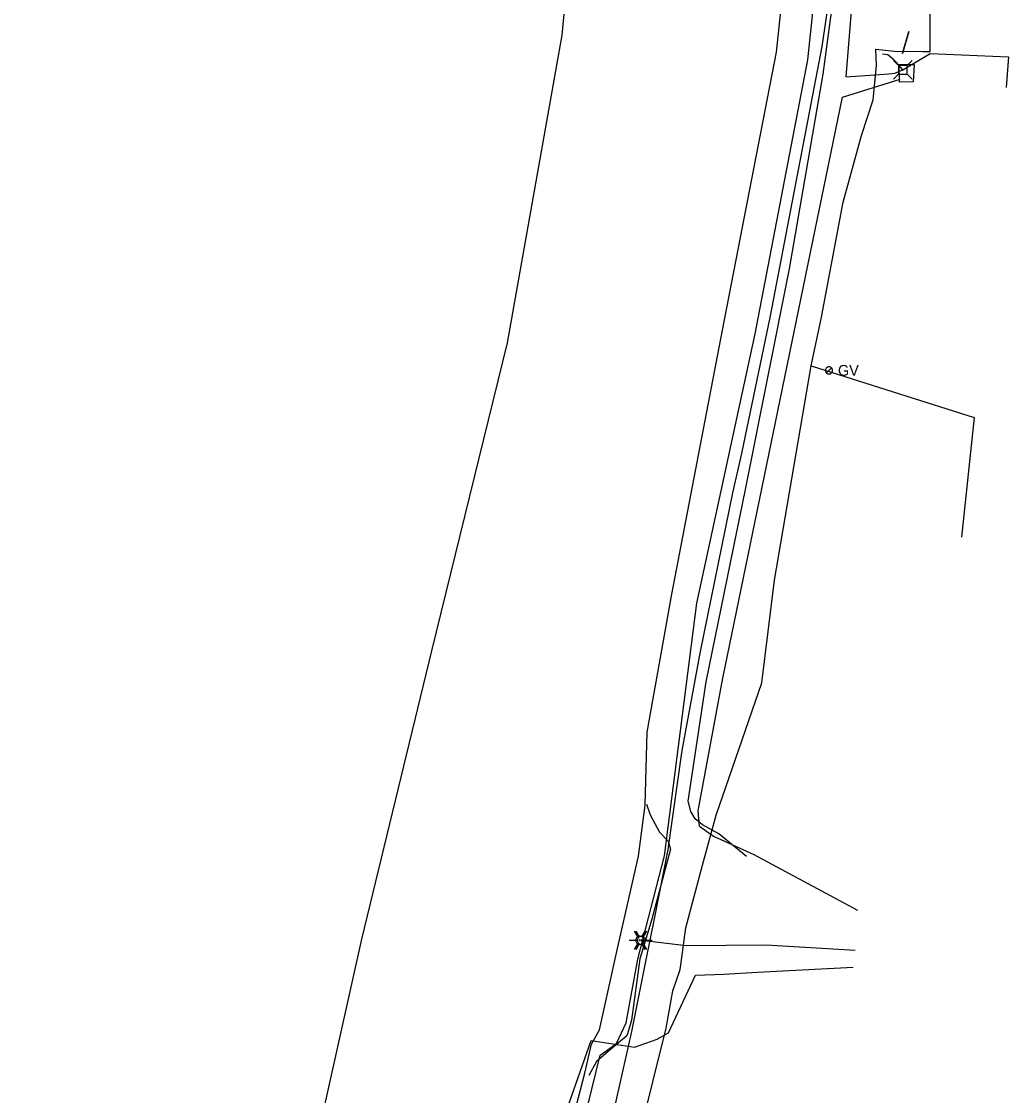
# Model space of a CAD drawing. Extents: x 600849 to 606371, y 330010 to 403088.
# Drawn here: x 602305.9 to 602658.5, y 356304.7 to 356688.2 of the extents above; entities that cross this region are included whole.
import ezdxf

# ---------------------------------------------------------------- set-up
doc = ezdxf.new("R2010")
doc.units = 0
for name, color, linetype in [('E_LTG', 7, 'Continuous'), ('E_UTL_AG_Bold', 7, 'Continuous'), ('E_UTL_E', 7, 'Continuous'), ('E_UTL_E_UG', 7, 'Continuous'), ('E_UTL_FO_UG_MCI', 7, 'Continuous'), ('E_UTL_G', 7, 'Continuous'), ('E_UTL_G_UG', 7, 'Continuous'), ('E_UTL_T_UG', 7, 'Continuous'), ('E_UTL_TV_UG', 7, 'Continuous'), ('E_UTL_W_UG', 7, 'Continuous')]:
    doc.layers.add(name, color=color, linetype=linetype)

msp = doc.modelspace()

# ---------------------------------------------------------------- linework, layer by layer
at = {"layer": 'E_LTG'}
for points in [[(602526.08, 356361.4), (602524.89, 356363.46)], [(602526.66, 356361.38), (602525.47, 356363.44)], [(602527.51, 356361.4), (602528.7, 356363.46)], [(602528.09, 356361.38), (602529.28, 356363.44)], [(602522.98, 356360.16), (602525.36, 356360.16)], [(602523.57, 356360.14), (602525.95, 356360.14)], [(602524.89, 356356.86), (602526.08, 356358.92)], [(602528.22, 356360.16), (602528.2, 356360.43), (602528.12, 356360.69), (602528, 356360.93), (602527.83, 356361.14), (602527.62, 356361.32), (602527.39, 356361.46), (602527.13, 356361.55), (602526.86, 356361.59), (602526.59, 356361.57), (602526.33, 356361.51), (602526.08, 356361.4), (602525.86, 356361.24), (602525.67, 356361.04), (602525.52, 356360.81), (602525.42, 356360.56), (602525.37, 356360.29), (602525.37, 356360.02), (602525.42, 356359.76), (602525.52, 356359.5), (602525.67, 356359.27), (602525.86, 356359.08), (602526.08, 356358.92), (602526.33, 356358.81), (602526.59, 356358.74), (602526.86, 356358.73), (602527.13, 356358.77), (602527.39, 356358.86), (602527.62, 356358.99), (602527.83, 356359.17), (602528, 356359.39), (602528.12, 356359.63), (602528.2, 356359.89), (602528.22, 356360.16)], [(602528.22, 356360.16), (602528.2, 356360.43), (602528.12, 356360.69), (602528, 356360.93), (602527.83, 356361.14), (602527.62, 356361.32), (602527.39, 356361.46), (602527.13, 356361.55), (602526.86, 356361.59), (602526.59, 356361.57), (602526.33, 356361.51), (602526.08, 356361.4), (602525.86, 356361.24), (602525.67, 356361.04), (602525.52, 356360.81), (602525.42, 356360.56), (602525.37, 356360.29), (602525.37, 356360.02), (602525.42, 356359.76), (602525.52, 356359.5), (602525.67, 356359.27), (602525.86, 356359.08), (602526.08, 356358.92), (602526.33, 356358.81), (602526.59, 356358.74), (602526.86, 356358.73), (602527.13, 356358.77), (602527.39, 356358.86), (602527.62, 356358.99), (602527.83, 356359.17), (602528, 356359.39), (602528.12, 356359.63), (602528.2, 356359.89), (602528.22, 356360.16)], [(602528.22, 356360.16), (602528.2, 356360.43), (602528.12, 356360.69), (602528, 356360.93), (602527.83, 356361.14), (602527.62, 356361.32), (602527.39, 356361.46), (602527.13, 356361.55), (602526.86, 356361.59), (602526.59, 356361.57), (602526.33, 356361.51), (602526.08, 356361.4), (602525.86, 356361.24), (602525.67, 356361.04), (602525.52, 356360.81), (602525.42, 356360.56), (602525.37, 356360.29), (602525.37, 356360.02), (602525.42, 356359.76), (602525.52, 356359.5), (602525.67, 356359.27), (602525.86, 356359.08), (602526.08, 356358.92), (602526.33, 356358.81), (602526.59, 356358.74), (602526.86, 356358.73), (602527.13, 356358.77), (602527.39, 356358.86), (602527.62, 356358.99), (602527.83, 356359.17), (602528, 356359.39), (602528.12, 356359.63), (602528.2, 356359.89), (602528.22, 356360.16)], [(602525.47, 356356.84), (602526.66, 356358.9)], [(602528.8, 356360.14), (602528.78, 356360.41), (602528.7, 356360.67), (602528.58, 356360.91), (602528.41, 356361.12), (602528.2, 356361.3), (602527.97, 356361.44), (602527.71, 356361.53), (602527.44, 356361.57), (602527.17, 356361.55), (602526.91, 356361.49), (602526.66, 356361.38), (602526.44, 356361.22), (602526.25, 356361.02), (602526.11, 356360.79), (602526, 356360.54), (602525.95, 356360.27), (602525.95, 356360), (602526, 356359.74), (602526.11, 356359.48), (602526.25, 356359.25), (602526.44, 356359.06), (602526.66, 356358.9), (602526.91, 356358.79), (602527.17, 356358.72), (602527.44, 356358.71), (602527.71, 356358.75), (602527.97, 356358.84), (602528.2, 356358.97), (602528.41, 356359.15), (602528.58, 356359.37), (602528.7, 356359.61), (602528.78, 356359.87), (602528.8, 356360.14)], [(602528.8, 356360.14), (602528.78, 356360.41), (602528.7, 356360.67), (602528.58, 356360.91), (602528.41, 356361.12), (602528.2, 356361.3), (602527.97, 356361.44), (602527.71, 356361.53), (602527.44, 356361.57), (602527.17, 356361.55), (602526.91, 356361.49), (602526.66, 356361.38), (602526.44, 356361.22), (602526.25, 356361.02), (602526.11, 356360.79), (602526, 356360.54), (602525.95, 356360.27), (602525.95, 356360), (602526, 356359.74), (602526.11, 356359.48), (602526.25, 356359.25), (602526.44, 356359.06), (602526.66, 356358.9), (602526.91, 356358.79), (602527.17, 356358.72), (602527.44, 356358.71), (602527.71, 356358.75), (602527.97, 356358.84), (602528.2, 356358.97), (602528.41, 356359.15), (602528.58, 356359.37), (602528.7, 356359.61), (602528.78, 356359.87), (602528.8, 356360.14)], [(602528.8, 356360.14), (602528.78, 356360.41), (602528.7, 356360.67), (602528.58, 356360.91), (602528.41, 356361.12), (602528.2, 356361.3), (602527.97, 356361.44), (602527.71, 356361.53), (602527.44, 356361.57), (602527.17, 356361.55), (602526.91, 356361.49), (602526.66, 356361.38), (602526.44, 356361.22), (602526.25, 356361.02), (602526.11, 356360.79), (602526, 356360.54), (602525.95, 356360.27), (602525.95, 356360), (602526, 356359.74), (602526.11, 356359.48), (602526.25, 356359.25), (602526.44, 356359.06), (602526.66, 356358.9), (602526.91, 356358.79), (602527.17, 356358.72), (602527.44, 356358.71), (602527.71, 356358.75), (602527.97, 356358.84), (602528.2, 356358.97), (602528.41, 356359.15), (602528.58, 356359.37), (602528.7, 356359.61), (602528.78, 356359.87), (602528.8, 356360.14)], [(602526.91, 356360.16), (602526.91, 356360.18), (602526.9, 356360.2), (602526.89, 356360.22), (602526.88, 356360.24), (602526.86, 356360.26), (602526.84, 356360.27), (602526.82, 356360.27), (602526.8, 356360.28), (602526.78, 356360.28), (602526.75, 356360.27), (602526.73, 356360.26), (602526.72, 356360.25), (602526.7, 356360.23), (602526.69, 356360.21), (602526.68, 356360.19), (602526.68, 356360.17), (602526.68, 356360.15), (602526.68, 356360.12), (602526.69, 356360.1), (602526.7, 356360.08), (602526.72, 356360.07), (602526.73, 356360.06), (602526.75, 356360.05), (602526.78, 356360.04), (602526.8, 356360.04), (602526.82, 356360.04), (602526.84, 356360.05), (602526.86, 356360.06), (602526.88, 356360.08), (602526.89, 356360.09), (602526.9, 356360.11), (602526.91, 356360.14), (602526.91, 356360.16)], [(602527.5, 356360.14), (602527.49, 356360.16), (602527.49, 356360.18), (602527.48, 356360.2), (602527.46, 356360.22), (602527.45, 356360.24), (602527.43, 356360.25), (602527.4, 356360.25), (602527.38, 356360.26), (602527.36, 356360.26), (602527.34, 356360.25), (602527.32, 356360.24), (602527.3, 356360.23), (602527.28, 356360.21), (602527.27, 356360.19), (602527.26, 356360.17), (602527.26, 356360.15), (602527.26, 356360.13), (602527.26, 356360.1), (602527.27, 356360.08), (602527.28, 356360.06), (602527.3, 356360.05), (602527.32, 356360.04), (602527.34, 356360.03), (602527.36, 356360.02), (602527.38, 356360.02), (602527.4, 356360.02), (602527.43, 356360.03), (602527.45, 356360.04), (602527.46, 356360.06), (602527.48, 356360.07), (602527.49, 356360.09), (602527.49, 356360.12), (602527.5, 356360.14)], [(602528.7, 356356.86), (602527.51, 356358.92)], [(602529.28, 356356.84), (602528.09, 356358.9)], [(602528.22, 356360.16), (602530.6, 356360.16)], [(602528.8, 356360.14), (602531.19, 356360.14)]]:
    msp.add_lwpolyline(points, dxfattribs=at)
at = {"layer": 'E_UTL_AG_Bold'}
for points in [[(602619.2, 356672.52), (602617.45, 356674.28)], [(602622.29, 356672.52), (602624.05, 356674.28)], [(602622.29, 356672.52), (602619.2, 356672.52)], [(602619.2, 356672.52), (602619.2, 356669.43)], [(602622.29, 356669.43), (602622.29, 356672.52)], [(602619.2, 356669.43), (602617.45, 356667.68)], [(602619.2, 356669.43), (602622.29, 356669.43)], [(602622.29, 356669.43), (602624.05, 356667.68)]]:
    msp.add_lwpolyline(points, dxfattribs=at)
at = {"layer": 'E_UTL_E'}
msp.add_lwpolyline([(602619.5, 356672.87), (602624.83, 356672.88), (602624.42, 356666.68), (602619.52, 356666.63)], close=True, dxfattribs=at)
msp.add_lwpolyline([(602619.5, 356672.87), (602624.83, 356672.88), (602624.42, 356666.68), (602619.52, 356666.63)], close=True, dxfattribs=at)
at = {"layer": 'E_UTL_E_UG'}
for points in [[(602600.46, 356668.52), (602609.97, 356784.31), (602606.98, 356871.64), (602592.79, 356971.3)], [(602622.95, 356684.63), (602620.59, 356676.75)], [(602620.59, 356676.75), (602622.95, 356684.63)], [(602620.75, 356670.98), (602618.32, 356673.76), (602617.55, 356674.59), (602615.36, 356676.35), (602613.48, 356676.58)], [(602620.75, 356670.98), (602630.53, 356676.81), (602658.52, 356675.67), (602657.7, 356664.72)], [(602600.46, 356668.52), (602615.8, 356669.57), (602617.85, 356669.83), (602620.75, 356670.98)], [(602548.1, 356400.93), (602547.67, 356406.32), (602556.47, 356453.76), (602599.24, 356661.27), (602619.84, 356667.64)], [(602548.1, 356400.93), (602553.13, 356397.33), (602567.56, 356390.73), (602604.58, 356370.9)], [(602527.38, 356360.14), (602543.32, 356358.31), (602571.97, 356358.52), (602603.73, 356356.65)], [(602305.9, 356052.31), (602317.54, 356050.08), (602344.03, 356044.13), (602366.32, 356036.43), (602425.91, 356021.93), (602434.16, 356020.25), (602435.61, 356019.95), (602436.7, 356021.19), (602447.44, 356061.95), (602462.69, 356128.98), (602475.74, 356191.45), (602487.57, 356243.04), (602500.92, 356300.31), (602509.41, 356324.33), (602524.88, 356322.04), (602532.94, 356324.86), (602537.02, 356327.15), (602546.65, 356347.65), (602556.8, 356348), (602568.86, 356348.77), (602603.06, 356350.54)]]:
    msp.add_lwpolyline(points, dxfattribs=at)
at = {"layer": 'E_UTL_FO_UG_MCI'}
msp.add_lwpolyline([(602423.89, 355877.3), (602441.85, 355976.47), (602457, 356036.57), (602470.01, 356100.19), (602478.31, 356143.72), (602487.59, 356179.43), (602505.52, 356255.16), (602516.48, 356294.21), (602523.99, 356327.56), (602529.05, 356353.18), (602532.07, 356367.78), (602536.97, 356392.52), (602541.88, 356427.88), (602548.46, 356463.33), (602560.06, 356519.9), (602563.3, 356533.93), (602573.49, 356583.12), (602591.95, 356679.34), (602599.79, 356732.5), (602604.78, 356779.44), (602602.1, 356826.34), (602597.5, 356879.04), (602592.66, 356918.88), (602585.11, 356953.89)], dxfattribs=at)
at = {"layer": 'E_UTL_G'}
for points in [[(602595.66, 356563.65), (602595.64, 356563.89), (602595.57, 356564.13), (602595.46, 356564.34), (602595.31, 356564.54), (602595.12, 356564.7), (602594.91, 356564.82), (602594.68, 356564.9), (602594.44, 356564.93), (602594.2, 356564.92), (602593.96, 356564.86), (602593.74, 356564.76), (602593.54, 356564.62), (602593.37, 356564.44), (602593.24, 356564.24), (602593.15, 356564.01), (602593.1, 356563.77), (602593.1, 356563.53), (602593.15, 356563.29), (602593.24, 356563.06), (602593.37, 356562.86), (602593.54, 356562.68), (602593.74, 356562.54), (602593.96, 356562.44), (602594.2, 356562.38), (602594.44, 356562.37), (602594.68, 356562.4), (602594.91, 356562.48), (602595.12, 356562.61), (602595.31, 356562.77), (602595.46, 356562.96), (602595.57, 356563.17), (602595.64, 356563.41), (602595.66, 356563.65)], [(602593.47, 356562.74), (602595.29, 356564.56)]]:
    msp.add_lwpolyline(points, dxfattribs=at)
at = {"layer": 'E_UTL_G_UG'}
for points in [[(602526.9, 356291.34), (602536.25, 356328.79), (602538.62, 356342.15), (602541.16, 356349.76), (602541.49, 356351.39), (602543.29, 356364.55), (602549.14, 356387.03), (602554.13, 356404.86), (602570.42, 356452.11), (602574.9, 356488.69), (602588.06, 356565.33), (602591.67, 356582.66), (602599.42, 356623.7), (602606, 356647.55), (602610.19, 356660.3), (602611.35, 356672.52), (602611.13, 356678.37), (602617.81, 356677.66), (602627.96, 356677.49), (602630.53, 356677.47), (602630.48, 356691.86)], [(602588.06, 356565.33), (602646.22, 356546.87), (602641.66, 356504.07)]]:
    msp.add_lwpolyline(points, dxfattribs=at)
at = {"layer": 'E_UTL_T_UG'}
for points in [[(602547.13, 356480.52), (602568.03, 356576.75), (602586.87, 356674.59), (602597.37, 356775.06), (602590.4, 356879.26), (602584.29, 356911.91), (602583.72, 356914.77), (602584.11, 356913.37), (602581.34, 356930.14), (602563.22, 357026.05), (602536.49, 357116.31), (602532.98, 357197.95)], [(602518.43, 356323.24), (602521.96, 356330.64), (602526.07, 356353.36), (602535.59, 356390.3), (602547.13, 356480.52)], [(602345.72, 355584.54), (602345.91, 355586.37), (602348.52, 355606.11), (602370.14, 355703.38), (602392.65, 355802.25), (602414.93, 355902.98), (602438.16, 356003.67), (602461.33, 356101.8), (602484.44, 356203.98), (602512.64, 356319.09), (602518.43, 356323.24)]]:
    msp.add_lwpolyline(points, dxfattribs=at)
at = {"layer": 'E_UTL_TV_UG'}
for points in [[(602528.76, 356408.41), (602529.39, 356434.48), (602538.21, 356483.8), (602556.39, 356578.02), (602575.61, 356677.34), (602585.83, 356774.17), (602581.24, 356877.67), (602578.1, 356928.96), (602582.65, 356975.82), (602566.38, 357026.96), (602539.53, 357116.66), (602532.22, 357171.67), (602532.4, 357179.08)], [(602564.9, 356390.11), (602554.97, 356398.11), (602549.25, 356401.37), (602546.63, 356403.57), (602544.99, 356406.19), (602544.04, 356409.85), (602550.53, 356452.41), (602564.65, 356521.67), (602580.25, 356599.88), (602592.31, 356669.44), (602603.06, 356749.13), (602600.59, 356826.1), (602591.51, 356898.99), (602583.76, 356965.04)], [(602529.17, 356408.78), (602530.47, 356404.94), (602533.83, 356398.82), (602536.95, 356395.52), (602537.71, 356392.68), (602531.1, 356367.67), (602526.82, 356353.58), (602523.79, 356331.6), (602522.92, 356328.27), (602522.19, 356325.98), (602517.08, 356321.73), (602511.29, 356316.91), (602508.64, 356311.91)], [(602512.42, 356328.12), (602518.78, 356357.18), (602526.29, 356390.19), (602528.76, 356408.41)], [(602379.66, 355779.5), (602381.26, 355802.2), (602402.4, 355904.13), (602425.59, 356008.67), (602452.27, 356103.75), (602479.35, 356205.68), (602507.14, 356312.68), (602509.5, 356323.03), (602512.42, 356328.12)]]:
    msp.add_lwpolyline(points, dxfattribs=at)
at = {"layer": 'E_UTL_W_UG'}
msp.add_lwpolyline([(602342.38, 355944.19), (602363.59, 356052.94), (602368.01, 356074.95), (602369.2, 356079.44), (602378.76, 356148.09), (602402.95, 356250.55), (602427.54, 356360.59), (602452.53, 356463.55), (602479.5, 356573.47), (602499.06, 356683.31), (602509.71, 356794.81), (602498.69, 356901.09), (602489.67, 356980.69)], dxfattribs=at)

# ---------------------------------------------------------------- texts
at = {"layer": 'E_UTL_G'}
msp.add_text('GV', height=3.85, dxfattribs=at).set_placement((602597.59, 356561.73))

doc.saveas('drawing.dxf')
